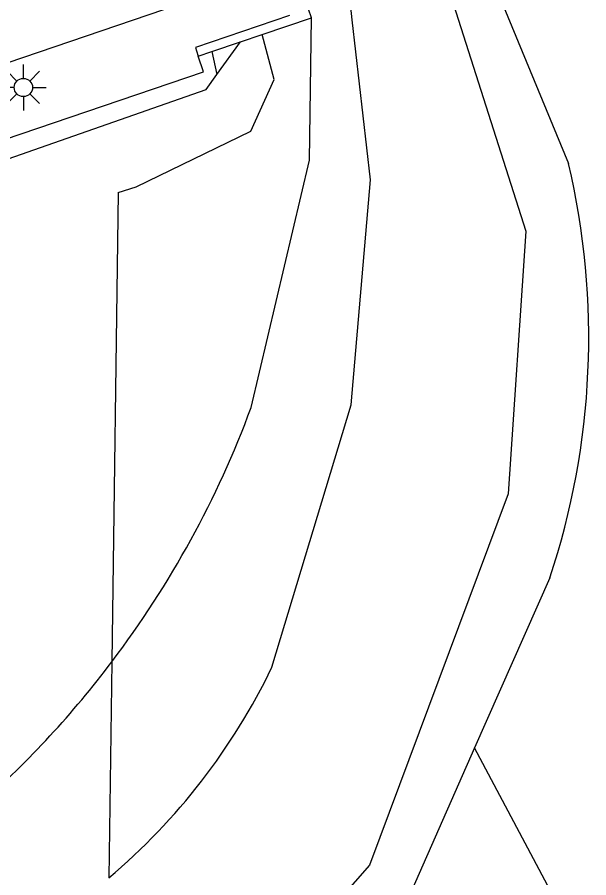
# Model space of a CAD drawing. Extents: x 125000 to 129004, y 397500 to 399008.
# Drawn here: x 127223.8 to 127239.42, y 398761.94 to 398785.48 of the extents above; entities that cross this region are included whole.
import ezdxf

# ---------------------------------------------------------------- set-up
doc = ezdxf.new("R2010")
doc.units = 0
for name, color, linetype in [('gg-afsc-faunaraster', 7, 'Continuous'), ('gg-knt-BGT kruinlijn', 7, 'Continuous'), ('gg-knt-bovenkant onderkant talud', 7, 'Continuous'), ('gg-knt-verharding', 7, 'Continuous'), ('gg-kntw-bovenkant insteek waterloop', 7, 'Continuous'), ('gg-kwrk-kunstwerk', 7, 'Continuous'), ('gt-grn-groengrens', 7, 'Continuous'), ('gt-symb-lichtmast', 7, 'Continuous')]:
    doc.layers.add(name, color=color, linetype=linetype)

# ---------------------------------------------------------------- blocks, each defined once
blk = doc.blocks.new('gt0-LMAST')
at = {"layer": 'gt-symb-lichtmast'}
for p, q in [((-0.005, 0.246), (-0.005, 0.621)), ((-0.182, 0.173), (-0.447, 0.438)), ((0.172, 0.173), (0.437, 0.438)), ((-0.255, -0.004), (-0.63, -0.004)), ((-0.182, -0.181), (-0.447, -0.446)), ((0.437, -0.446), (0.172, -0.181)), ((0.245, -0.004), (0.62, -0.004)), ((-0.005, -0.254), (-0.005, -0.629))]:
    blk.add_line(p, q, dxfattribs=at)
blk.add_circle((-0.005, -0.004), 0.25, dxfattribs=at)

msp = doc.modelspace()

# ---------------------------------------------------------------- linework, layer by layer
at = {"layer": 'gg-afsc-faunaraster'}
msp.add_line((127229.26, 398783.915), (127229.907, 398784.804), dxfattribs=at)
msp.add_lwpolyline([(127148.094, 398755.024), (127150.359, 398755.956), (127228.961, 398783.503), (127229.26, 398783.915)], dxfattribs=at)
at = {"layer": 'gg-knt-BGT kruinlijn'}
for p, q in [((127236.561, 398787.066), (127238.87, 398781.479)), ((127238.358, 398770.148), (127236.302, 398765.495))]:
    msp.add_line(p, q, dxfattribs=at)
for points in [[(127230.195, 398774.806), (127231.791, 398781.572), (127231.845, 398785.458)], [(127236.302, 398765.495), (127234.245, 398760.841), (127229.993, 398756.529), (127226.199, 398754.247)]]:
    msp.add_lwpolyline(points, dxfattribs=at)
for centre, radius, start, end in [((127218.562, 398776.72), 20.858, 341.6357, 13.1899), ((127204.731, 398784.224), 27.15, 322.9025, 339.7025), ((127204.74, 398784.196), 27.126, 311.7794, 322.9381)]:
    msp.add_arc(centre, radius, start, end, dxfattribs=at)
at = {"layer": 'gg-knt-bovenkant onderkant talud'}
msp.add_line((127229.116, 398784.537), (127229.26, 398783.915), dxfattribs=at)
msp.add_lwpolyline([(127226.563, 398780.684), (127227.054, 398780.84), (127230.187, 398782.358), (127230.823, 398783.773), (127230.494, 398785.002)], dxfattribs=at)
at = {"layer": 'gg-knt-verharding'}
for points in [[(127117.439, 398748.162), (127122.275, 398749.781), (127127.838, 398751.664), (127129.85, 398752.302), (127153.729, 398760.456), (127230.834, 398786.732)], [(127117.984, 398746.226), (127128.814, 398749.882), (127130.423, 398750.408), (127153.8, 398758.381), (127196.653, 398773.014), (127228.896, 398783.988), (127228.745, 398784.412)]]:
    msp.add_lwpolyline(points, dxfattribs=at)
at = {"layer": 'gg-kntw-bovenkant insteek waterloop'}
msp.add_line((127232.959, 398785.406), (127232.883, 398786.081), dxfattribs=at)
for points in [[(127235.65, 398786.064), (127237.704, 398779.629), (127237.214, 398772.445), (127233.428, 398762.288), (127229.842, 398758.192), (127226.226, 398756.197)], [(127230.76, 398767.699), (127232.928, 398774.879), (127233.454, 398781.035), (127232.959, 398785.406)]]:
    msp.add_lwpolyline(points, dxfattribs=at)
msp.add_arc((127215.035, 398775.265), 17.451, 310.2271, 334.3046, dxfattribs=at)
at = {"layer": 'gg-kwrk-kunstwerk'}
for p, q in [((127231.845, 398785.458), (127231.764, 398785.702)), ((127230.494, 398785.002), (127231.845, 398785.458)), ((127229.116, 398784.537), (127229.907, 398784.804)), ((127229.907, 398784.804), (127230.494, 398785.002)), ((127228.704, 398784.556), (127228.745, 398784.412)), ((127228.745, 398784.412), (127229.116, 398784.537))]:
    msp.add_line(p, q, dxfattribs=at)
msp.add_lwpolyline([(127231.238, 398785.528), (127228.677, 398784.648), (127228.704, 398784.556)], dxfattribs=at)
at = {"layer": 'gt-grn-groengrens'}
for p, q in [((127226.563, 398780.684), (127226.386, 398767.848)), ((127226.386, 398767.848), (127226.305, 398761.942))]:
    msp.add_line(p, q, dxfattribs=at)
msp.add_lwpolyline([(127225.891, 398733.551), (127227.823, 398738.702), (127236.187, 398753.796), (127239.071, 398760.285), (127236.302, 398765.495)], dxfattribs=at)

# ---------------------------------------------------------------- block references
at = {"layer": 'gt-symb-lichtmast'}
msp.add_blockref('gt0-LMAST', (127223.975, 398783.561), dxfattribs=at)

doc.saveas('drawing.dxf')
